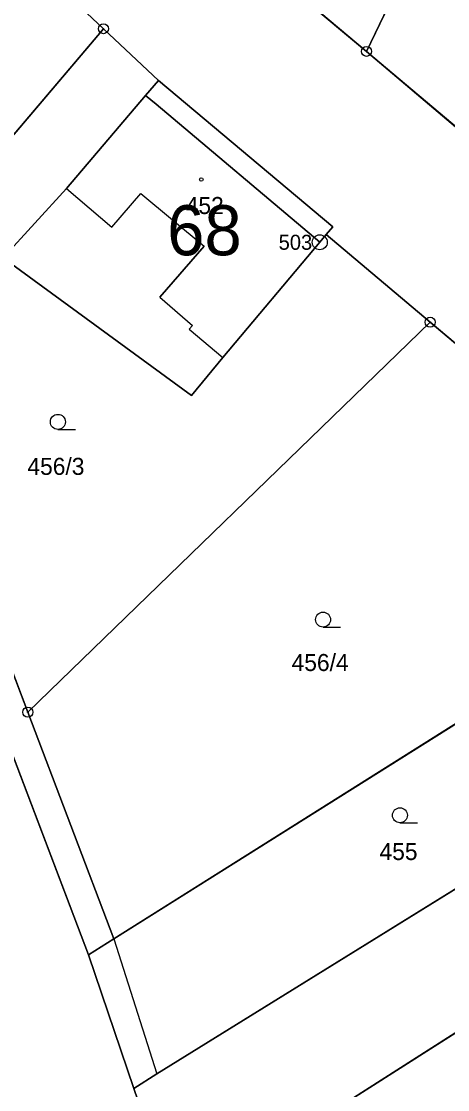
# Model space of a CAD drawing. Extents: x -689422 to -685210, y -987725 to -982160.
# Drawn here: x -686553.1 to -686510.6, y -986347 to -986240.3 of the extents above; entities that cross this region are included whole.
import ezdxf

# ---------------------------------------------------------------- set-up
doc = ezdxf.new("R2010")
doc.units = 0
for name, color, linetype in [('KN_Budovy', 7, 'Continuous'), ('KN_Budovy_cisla_domovni', 7, 'Continuous'), ('KN_Hranice_parcel', 7, 'Continuous'), ('KN_Hranice_parcel_vnitrni_kresba', 7, 'Continuous'), ('KN_Parcelni cisla', 7, 'Continuous'), ('KN_Polygon parcely', 7, 'Continuous'), ('KN_POZEMKY_OSTATNI PLOCHA', 7, 'Continuous'), ('KN_POZEMKY_TTP', 7, 'Continuous'), ('KN_POZEMKY_ZAHRADA', 7, 'Continuous'), ('KN_POZEMKY_ZASTAVENA PLOCHA', 7, 'Continuous'), ('KN_VYUZITI_16_ostatni plocha_silnice', 7, 'Continuous'), ('KN_VYUZITI_27_ostatni plocha_neplodna puda', 7, 'Continuous'), ('KN_Značky bodu BP', 7, 'Continuous'), ('KN_Značky budov', 7, 'Continuous'), ('KN_Značky kultur', 7, 'Continuous')]:
    doc.layers.add(name, color=color, linetype=linetype)

msp = doc.modelspace()

# ---------------------------------------------------------------- linework, layer by layer
at = {"layer": 'KN_Budovy'}
msp.add_lwpolyline([(-686548.62, -986257.03), (-686544.11, -986260.89), (-686541.21, -986257.52), (-686534.89, -986262.77), (-686539.31, -986267.87), (-686536.05, -986270.69), (-686536.38, -986271.08), (-686533.05, -986273.89), (-686523.37, -986262.39), (-686539.69, -986248.61), (-686540.75, -986247.75)], close=True, dxfattribs=at)
at = {"layer": 'KN_Hranice_parcel'}
for p, q in [((-686546.45, -986333.52), (-686590.46, -986217.47)), ((-686534.93, -986229.71), (-686518.71, -986243.33)), ((-686514.21, -986233.99), (-686518.71, -986243.33)), ((-686568.04, -986268.3), (-686544.95, -986241.07)), ((-686544.95, -986241.07), (-686539.46, -986246.23)), ((-686518.71, -986243.33), (-686500.94, -986258.37)), ((-686522.73, -986261.63), (-686512.36, -986270.37)), ((-686552.49, -986309.3), (-686568.04, -986268.3)), ((-686552.49, -986309.3), (-686512.36, -986270.37)), ((-686512.36, -986270.37), (-686484.06, -986294.24)), ((-686484.06, -986294.24), (-686543.91, -986331.92)), ((-686543.91, -986331.92), (-686552.49, -986309.3)), ((-686466.26, -986313.46), (-686535.17, -986357.48)), ((-686543.91, -986331.92), (-686546.45, -986333.52)), ((-686546.45, -986333.52), (-686541.91, -986346.87)), ((-686541.91, -986346.87), (-686537.74, -986359.11))]:
    msp.add_line(p, q, dxfattribs=at)
for points in [[(-686589.76, -986201.48), (-686563.88, -986223.26), (-686544.95, -986241.07)], [(-686539.46, -986246.23), (-686540.75, -986247.75), (-686548.62, -986257.03), (-686554.96, -986263.93), (-686536.15, -986277.69), (-686533.05, -986273.89), (-686523.37, -986262.39), (-686522.73, -986261.63)], [(-686522.73, -986261.63), (-686522.08, -986260.86), (-686539.46, -986246.23)], [(-686474.22, -986304.87), (-686539.62, -986345.41), (-686541.91, -986346.87)]]:
    msp.add_lwpolyline(points, dxfattribs=at)
at = {"layer": 'KN_Hranice_parcel_vnitrni_kresba'}
for p, q in [((-686540.75, -986247.75), (-686539.69, -986248.61)), ((-686539.69, -986248.61), (-686523.37, -986262.39)), ((-686548.62, -986257.03), (-686544.11, -986260.89)), ((-686544.11, -986260.89), (-686541.21, -986257.52)), ((-686541.21, -986257.52), (-686534.89, -986262.77)), ((-686539.31, -986267.87), (-686534.89, -986262.77)), ((-686539.31, -986267.87), (-686536.05, -986270.69)), ((-686536.38, -986271.08), (-686536.05, -986270.69)), ((-686536.38, -986271.08), (-686533.05, -986273.89)), ((-686543.91, -986331.92), (-686539.62, -986345.41))]:
    msp.add_line(p, q, dxfattribs=at)
at = {"layer": 'KN_Polygon parcely'}
for points in [[(-686544.95, -986241.07), (-686563.88, -986223.26), (-686589.76, -986201.48), (-686591, -986202.9), (-686590.46, -986217.47), (-686585.99, -986220.97), (-686568.04, -986268.3)], [(-686585.99, -986220.97), (-686590.46, -986217.47), (-686546.45, -986333.52), (-686543.91, -986331.92), (-686552.49, -986309.3), (-686568.04, -986268.3)], [(-686534.93, -986229.71), (-686518.71, -986243.33), (-686514.21, -986233.99), (-686531.76, -986223.33)], [(-686518.71, -986243.33), (-686500.94, -986258.37), (-686497.53, -986250.29), (-686505.68, -986239.66), (-686514.21, -986233.99)], [(-686512.36, -986270.37), (-686522.73, -986261.63), (-686523.37, -986262.39), (-686533.05, -986273.89), (-686536.15, -986277.69), (-686554.96, -986263.93), (-686548.62, -986257.03), (-686540.75, -986247.75), (-686539.46, -986246.23), (-686544.95, -986241.07), (-686568.04, -986268.3), (-686552.49, -986309.3)], [(-686554.96, -986263.93), (-686536.15, -986277.69), (-686533.05, -986273.89), (-686523.37, -986262.39), (-686522.73, -986261.63), (-686522.08, -986260.86), (-686539.46, -986246.23), (-686540.75, -986247.75), (-686548.62, -986257.03)], [(-686484.06, -986294.24), (-686512.36, -986270.37), (-686552.49, -986309.3), (-686543.91, -986331.92)], [(-686546.45, -986333.52), (-686541.91, -986346.87), (-686539.62, -986345.41), (-686474.22, -986304.87), (-686484.06, -986294.24), (-686543.91, -986331.92)], [(-686537.74, -986359.11), (-686535.17, -986357.48), (-686466.26, -986313.46), (-686474.22, -986304.87), (-686539.62, -986345.41), (-686541.91, -986346.87)], [(-686530.19, -986376.41), (-686492.28, -986353.17), (-686459.77, -986333.67), (-686456.47, -986331.81), (-686455.2, -986331.09), (-686461.64, -986320.02), (-686466.26, -986313.46), (-686535.17, -986357.48), (-686532.66, -986364.83)]]:
    msp.add_lwpolyline(points, close=True, dxfattribs=at)
for points in [[(-686616.61, -986227.78), (-686608.6, -986245.91), (-686624.7, -986261.38), (-686619.99, -986268), (-686589.89, -986276.07), (-686584.5, -986302.4), (-686568.63, -986323.94), (-686553.27, -986362.5), (-686549.98, -986397.14), (-686537.43, -986399.99), (-686528.35, -986396.6), (-686530.52, -986394.23), (-686533.26, -986378.29), (-686534.02, -986370.05), (-686537.74, -986359.11), (-686541.91, -986346.87), (-686546.45, -986333.52), (-686590.46, -986217.47)], [(-686563.88, -986223.26), (-686544.95, -986241.07), (-686539.46, -986246.23), (-686522.08, -986260.86), (-686522.73, -986261.63), (-686512.36, -986270.37), (-686484.06, -986294.24), (-686474.22, -986304.87), (-686466.26, -986313.46), (-686461.64, -986320.02), (-686455.2, -986331.09), (-686444.9, -986347.8), (-686427.11, -986376.67), (-686379.02, -986466.59), (-686355.06, -986513.03), (-686347.32, -986530.39), (-686283.4, -986653.69)], [(-686281.05, -986622.22), (-686339.04, -986505.86), (-686360.85, -986466.19), (-686363.74, -986460.93), (-686408.18, -986380.1), (-686426.63, -986346.03), (-686439.22, -986324.23), (-686455.43, -986303.24), (-686459.36, -986298.16), (-686485.23, -986271.73), (-686500.94, -986258.37), (-686518.71, -986243.33), (-686534.93, -986229.71)]]:
    msp.add_lwpolyline(points, dxfattribs=at)
at = {"layer": 'KN_POZEMKY_OSTATNI PLOCHA'}
for p, q in [((-686590.46, -986217.47), (-686546.45, -986333.52)), ((-686544.95, -986241.07), (-686563.88, -986223.26)), ((-686534.93, -986229.71), (-686518.71, -986243.33)), ((-686539.46, -986246.23), (-686544.95, -986241.07)), ((-686518.71, -986243.33), (-686500.94, -986258.37)), ((-686522.08, -986260.86), (-686539.46, -986246.23)), ((-686522.73, -986261.63), (-686522.08, -986260.86)), ((-686512.36, -986270.37), (-686522.73, -986261.63)), ((-686484.06, -986294.24), (-686512.36, -986270.37)), ((-686546.45, -986333.52), (-686541.91, -986346.87)), ((-686541.91, -986346.87), (-686537.74, -986359.11))]:
    msp.add_line(p, q, dxfattribs=at)
at = {"layer": 'KN_POZEMKY_TTP'}
for p, q in [((-686546.45, -986333.52), (-686590.46, -986217.47)), ((-686518.71, -986243.33), (-686534.93, -986229.71)), ((-686514.21, -986233.99), (-686518.71, -986243.33)), ((-686518.71, -986243.33), (-686514.21, -986233.99)), ((-686500.94, -986258.37), (-686518.71, -986243.33)), ((-686568.04, -986268.3), (-686552.49, -986309.3)), ((-686552.49, -986309.3), (-686543.91, -986331.92)), ((-686543.91, -986331.92), (-686546.45, -986333.52))]:
    msp.add_line(p, q, dxfattribs=at)
at = {"layer": 'KN_POZEMKY_ZAHRADA'}
for p, q in [((-686563.88, -986223.26), (-686544.95, -986241.07)), ((-686568.04, -986268.3), (-686544.95, -986241.07)), ((-686544.95, -986241.07), (-686568.04, -986268.3)), ((-686544.95, -986241.07), (-686539.46, -986246.23)), ((-686539.46, -986246.23), (-686540.75, -986247.75)), ((-686540.75, -986247.75), (-686548.62, -986257.03)), ((-686548.62, -986257.03), (-686554.96, -986263.93)), ((-686533.05, -986273.89), (-686523.37, -986262.39)), ((-686523.37, -986262.39), (-686522.73, -986261.63)), ((-686522.73, -986261.63), (-686512.36, -986270.37)), ((-686554.96, -986263.93), (-686536.15, -986277.69)), ((-686552.49, -986309.3), (-686568.04, -986268.3)), ((-686512.36, -986270.37), (-686552.49, -986309.3)), ((-686552.49, -986309.3), (-686512.36, -986270.37)), ((-686512.36, -986270.37), (-686484.06, -986294.24)), ((-686536.15, -986277.69), (-686533.05, -986273.89)), ((-686484.06, -986294.24), (-686543.91, -986331.92)), ((-686543.91, -986331.92), (-686484.06, -986294.24)), ((-686539.62, -986345.41), (-686474.22, -986304.87)), ((-686474.22, -986304.87), (-686539.62, -986345.41)), ((-686543.91, -986331.92), (-686552.49, -986309.3)), ((-686466.26, -986313.46), (-686535.17, -986357.48)), ((-686535.17, -986357.48), (-686466.26, -986313.46)), ((-686546.45, -986333.52), (-686543.91, -986331.92)), ((-686541.91, -986346.87), (-686546.45, -986333.52)), ((-686541.91, -986346.87), (-686539.62, -986345.41)), ((-686539.62, -986345.41), (-686541.91, -986346.87)), ((-686537.74, -986359.11), (-686541.91, -986346.87))]:
    msp.add_line(p, q, dxfattribs=at)
at = {"layer": 'KN_POZEMKY_ZASTAVENA PLOCHA'}
for p, q in [((-686540.75, -986247.75), (-686539.46, -986246.23)), ((-686539.46, -986246.23), (-686522.08, -986260.86)), ((-686548.62, -986257.03), (-686540.75, -986247.75)), ((-686554.96, -986263.93), (-686548.62, -986257.03)), ((-686522.08, -986260.86), (-686522.73, -986261.63)), ((-686523.37, -986262.39), (-686533.05, -986273.89)), ((-686522.73, -986261.63), (-686523.37, -986262.39)), ((-686536.15, -986277.69), (-686554.96, -986263.93)), ((-686533.05, -986273.89), (-686536.15, -986277.69))]:
    msp.add_line(p, q, dxfattribs=at)
at = {"layer": 'KN_VYUZITI_16_ostatni plocha_silnice'}
for p, q in [((-686544.95, -986241.07), (-686563.88, -986223.26)), ((-686534.93, -986229.71), (-686518.71, -986243.33)), ((-686539.46, -986246.23), (-686544.95, -986241.07)), ((-686518.71, -986243.33), (-686500.94, -986258.37)), ((-686522.08, -986260.86), (-686539.46, -986246.23)), ((-686522.73, -986261.63), (-686522.08, -986260.86)), ((-686512.36, -986270.37), (-686522.73, -986261.63)), ((-686484.06, -986294.24), (-686512.36, -986270.37))]:
    msp.add_line(p, q, dxfattribs=at)
at = {"layer": 'KN_VYUZITI_27_ostatni plocha_neplodna puda'}
for p, q in [((-686590.46, -986217.47), (-686546.45, -986333.52)), ((-686546.45, -986333.52), (-686541.91, -986346.87)), ((-686541.91, -986346.87), (-686537.74, -986359.11))]:
    msp.add_line(p, q, dxfattribs=at)
at = {"layer": 'KN_Značky bodu BP'}
for centre, radius in [((-686544.95, -986241.07), 0.5), ((-686544.95, -986241.07), 0.0303), ((-686518.71, -986243.33), 0.5), ((-686518.71, -986243.33), 0.0303), ((-686523.37, -986262.39), 0.75), ((-686523.37, -986262.39), 0.03), ((-686512.36, -986270.37), 0.5), ((-686512.36, -986270.37), 0.0303), ((-686552.49, -986309.3), 0.5), ((-686552.49, -986309.3), 0.0303)]:
    msp.add_circle(centre, radius, dxfattribs=at)
at = {"layer": 'KN_Značky budov'}
msp.add_circle((-686535.19, -986256.12), 0.175, dxfattribs=at)
at = {"layer": 'KN_Značky kultur'}
for p, q in [((-686549.49, -986281.07), (-686547.74, -986281.07)), ((-686523.04, -986300.81), (-686521.29, -986300.81)), ((-686515.37, -986320.34), (-686513.62, -986320.34))]:
    msp.add_line(p, q, dxfattribs=at)
for centre in [(-686549.49, -986280.32), (-686523.04, -986300.06), (-686515.37, -986319.59)]:
    msp.add_circle(centre, 0.75, dxfattribs=at)

# ---------------------------------------------------------------- texts
at = {"layer": 'KN_Budovy_cisla_domovni'}
msp.add_text('68', height=5, dxfattribs=at).set_placement((-686538.59, -986263.69))
at = {"layer": 'KN_Parcelni cisla'}
for s, p in [('452', (-686536.74, -986259.57)), ('456/3', (-686552.53, -986285.61)), ('456/4', (-686526.18, -986305.19)), ('455', (-686517.41, -986324.06))]:
    msp.add_text(s, height=1.7, dxfattribs=at).set_placement(p)
at = {"layer": 'KN_Značky bodu BP'}
msp.add_text('503', height=1.5, dxfattribs=at).set_placement((-686527.47, -986263.14))

doc.saveas('drawing.dxf')
